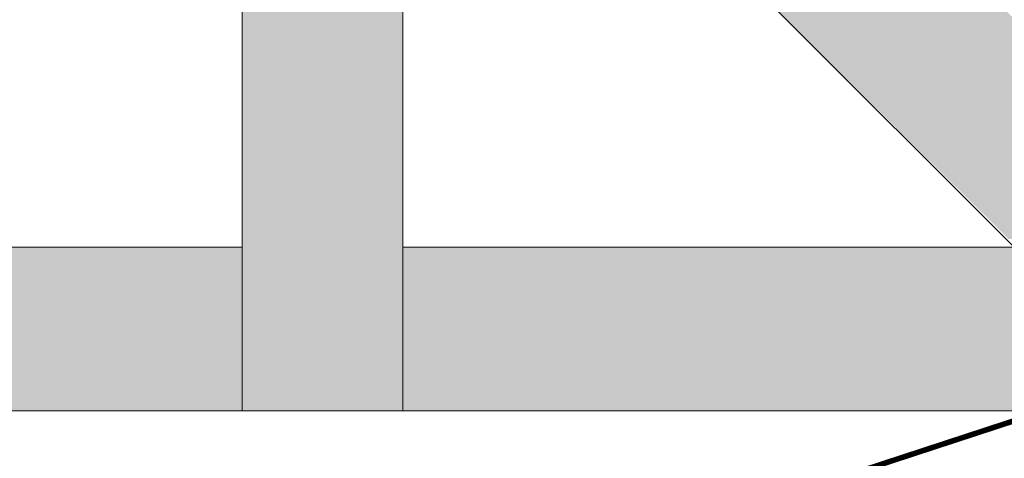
# Model space of a CAD drawing. Extents: x 3940905 to 4145695, y 925352 to 1109797.
# Tile 752 of 1056: x 4037095 to 4037273, y 1099750 to 1099830. Entities that reach past the tile are written whole.
import ezdxf

# ---------------------------------------------------------------- set-up
doc = ezdxf.new("R2010")
doc.units = 0
doc.header["$LTSCALE"] = 750
doc.header["$MEASUREMENT"] = 0
doc.linetypes.add('DASHED', pattern=[0.75, 0.5, -0.25])
doc.layers.add('CKD Equipments', color=252, linetype='CONTINUOUS', lineweight=0)
doc.layers.add('CKD-Hood', color=1, linetype='CONTINUOUS')

msp = doc.modelspace()

# ---------------------------------------------------------------- hatches: boundary and pattern name
at = {"layer": 'CKD Equipments', "true_color": 0xff0000}
h = msp.add_hatch(color=1, dxfattribs=at)
h.paths.add_polyline_path([(4037135.34, 1099810.93), (4037164.34, 1099862.83), (4037135.34, 1099862.83)])
h.paths.add_polyline_path([(4037164.34, 1099810.93), (4037135.34, 1099810.93), (4037164.34, 1099862.83)])
at = {"layer": 'CKD Equipments', "true_color": 0x808080}
h = msp.add_hatch(color=8, dxfattribs=at)
h.paths.add_polyline_path([(4037273.73, 1099790.07), (4037272.72, 1099831.79), (4037231.5, 1099831.79)])
h.paths.add_polyline_path([(4037314.95, 1099790.07), (4037273.73, 1099790.07), (4037272.72, 1099831.79)])
h = msp.add_hatch(color=8, dxfattribs=at)
h.paths.add_polyline_path([(4037135.34, 1099759.03), (4037164.34, 1099810.93), (4037135.34, 1099810.93)])
h.paths.add_polyline_path([(4037164.34, 1099759.03), (4037135.34, 1099759.03), (4037164.34, 1099810.93)])
at = {"layer": 'CKD Equipments', "true_color": 0xffffff}
h = msp.add_hatch(color=7, dxfattribs=at)
h.paths.add_polyline_path([(4037005.59, 1099769.21), (4037135.34, 1099788.54), (4037024.93, 1099788.54)])
h.paths.add_polyline_path([(4037135.34, 1099769.21), (4037005.59, 1099769.21), (4037135.34, 1099788.54)])
h = msp.add_hatch(color=7, dxfattribs=at)
h.paths.add_polyline_path([(4037164.34, 1099769.21), (4037275.26, 1099788.54), (4037164.34, 1099788.54)])
h.paths.add_polyline_path([(4037294.09, 1099769.21), (4037164.34, 1099769.21), (4037275.26, 1099788.54)])
h = msp.add_hatch(color=7, dxfattribs=at)
h.paths.add_polyline_path([(4036975.06, 1099759.03), (4037135.34, 1099769.21), (4036975.06, 1099769.21)])
h.paths.add_polyline_path([(4037135.34, 1099759.03), (4036975.06, 1099759.03), (4037135.34, 1099769.21)])
h = msp.add_hatch(color=7, dxfattribs=at)
h.paths.add_polyline_path([(4037164.34, 1099759.03), (4037325.12, 1099769.21), (4037164.34, 1099769.21)])
h.paths.add_polyline_path([(4037325.12, 1099759.03), (4037164.34, 1099759.03), (4037325.12, 1099769.21)])

# ---------------------------------------------------------------- linework, layer by layer
at = {"layer": 'CKD Equipments', "color": 8, "true_color": 0x808080}
for p, q in [((4037135.34, 1099759.03, -7.61), (4037135.34, 1099862.83, -7.61)), ((4037164.34, 1099862.83, -7.61), (4037164.34, 1099759.03, -7.61)), ((4037200.47, 1099862.83, -7.61), (4037294.09, 1099769.21, -7.61)), ((4037135.34, 1099788.54, -7.61), (4037024.93, 1099788.54, -7.61)), ((4037024.93, 1099788.54, -7.61), (4037135.34, 1099788.54, -7.61)), ((4037275.26, 1099788.54, -7.61), (4037164.34, 1099788.54, -7.61)), ((4037164.34, 1099788.54, -7.61), (4037275.26, 1099788.54, -7.61)), ((4037325.12, 1099759.03, -7.61), (4036975.06, 1099759.03, -7.61)), ((4037164.34, 1099759.03, -7.61), (4037135.34, 1099759.03, -7.61))]:
    msp.add_line(p, q, dxfattribs=at)
at = {"layer": 'CKD-Hood', "linetype": 'DASHED', "const_width": 1, "elevation": -7.61}
msp.add_lwpolyline([(4036247.48, 1100470.14), (4039447.48, 1100470.14), (4039447.48, 1099420.14), (4036247.48, 1099420.14), (4036247.48, 1100470.14), (4039447.48, 1099420.14), (4036247.48, 1099420.14), (4039447.48, 1100470.14)], dxfattribs=at)

doc.saveas('drawing.dxf')
